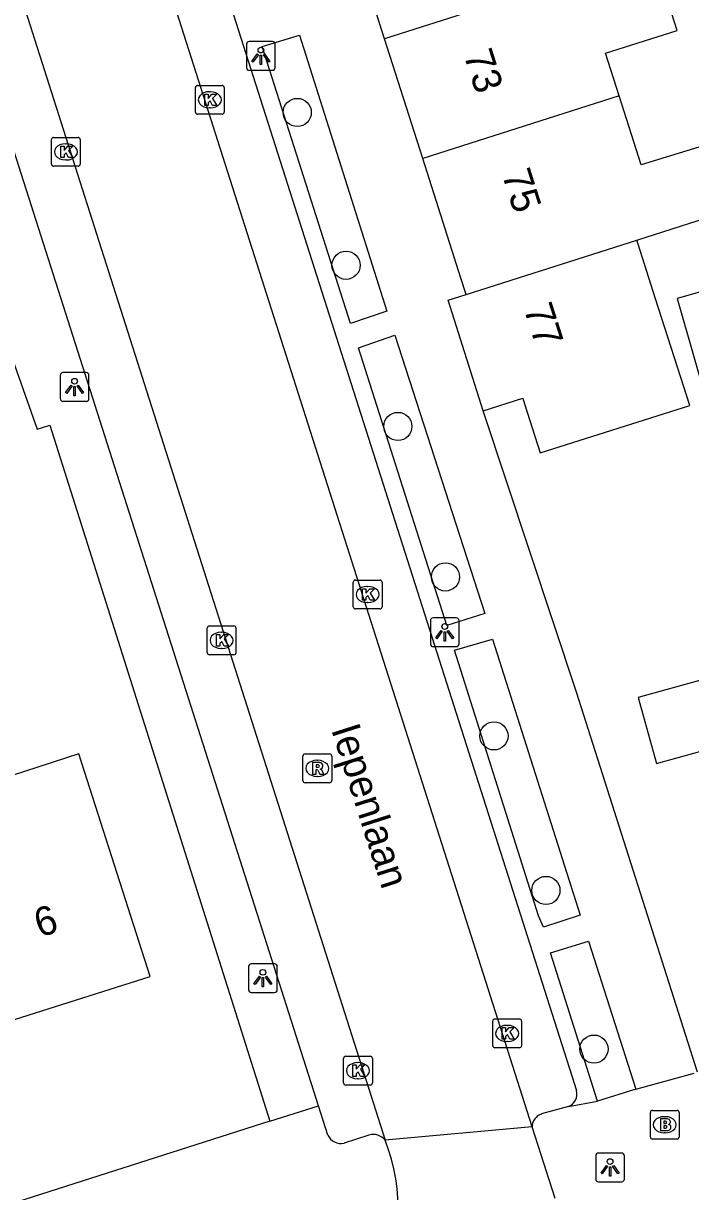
# Model space of a CAD drawing. Extents: x 159718 to 160783, y 383290 to 384030.
# Drawn here: x 160183.9 to 160207.07, y 383478.66 to 383519.22 of the extents above; entities that cross this region are included whole.
import ezdxf

# ---------------------------------------------------------------- set-up
doc = ezdxf.new("R2010")
doc.units = 0
for name, color, linetype in [('IMGEO_Boom', 7, 'Continuous'), ('IMGEO_Brandkraan', 7, 'Continuous'), ('IMGEO_Kolk', 7, 'Continuous'), ('IMGEO_Lichtpunt', 7, 'Continuous'), ('IMGEO_Openbare_ruimte_label', 7, 'Continuous'), ('IMGEO_Pand', 7, 'Continuous'), ('IMGEO_Pand_nummerreeks', 7, 'Continuous'), ('IMGEO_Rijbaan_lokaal_open', 7, 'Continuous'), ('IMGEO_Rioolput', 7, 'Continuous'), ('IMGEO_Voetpad_open', 7, 'Continuous')]:
    doc.layers.add(name, color=color, linetype=linetype)

msp = doc.modelspace()

# ---------------------------------------------------------------- linework, layer by layer
at = {"layer": 'IMGEO_Boom'}
for centre in [(160193.412, 383516.124), (160195.107, 383510.818), (160196.907, 383505.224), (160198.56, 383499.999), (160200.244, 383494.48), (160202.048, 383489.115), (160203.715, 383483.606)]:
    msp.add_circle(centre, 0.489, dxfattribs=at)
at = {"layer": 'IMGEO_Brandkraan'}
for p, q in [((160205.749, 383481.48), (160206.601, 383481.48)), ((160205.674, 383480.554), (160205.674, 383481.406)), ((160206.162, 383481.26), (160206.187, 383481.26)), ((160206.675, 383481.406), (160206.675, 383480.554)), ((160206.185, 383480.7), (160206.16, 383480.7)), ((160206.601, 383480.48), (160205.749, 383480.48))]:
    msp.add_line(p, q, dxfattribs=at)
for points in [[(160205.749, 383481.48), (160206.601, 383481.48)], [(160205.674, 383480.554), (160205.674, 383481.406)], [(160206.022, 383481.18), (160206.022, 383480.78), (160206.235, 383480.78)], [(160206.253, 383481.18), (160206.022, 383481.18)], [(160206.201, 383481.099), (160206.147, 383481.099), (160206.147, 383481.023)], [(160206.147, 383481.023), (160206.2, 383481.023)], [(160206.675, 383481.406), (160206.675, 383480.554)], [(160206.209, 383480.947), (160206.147, 383480.947), (160206.147, 383480.866)], [(160206.147, 383480.866), (160206.209, 383480.866)], [(160206.601, 383480.48), (160205.749, 383480.48)]]:
    msp.add_lwpolyline(points, dxfattribs=at)
for centre, radius, start, end in [((160205.751, 383481.404), 0.0765, 91.552, 178.448), ((160205.751, 383481.404), 0.0765, 91.552, 178.448), ((160206.599, 383481.404), 0.0765, 1.552, 88.448), ((160206.599, 383481.404), 0.0765, 1.552, 88.448), ((160206.202, 383481.061), 0.0379, 267.8285, 90.9355), ((160206.257, 383481.035), 0.145, 59.4692, 91.5367), ((160206.282, 383481.082), 0.0922, 285.5137, 58.1501), ((160206.21, 383480.906), 0.0404, 269.8759, 90.5077), ((160206.241, 383481.031), 0.251, 268.6676, 293.5347), ((160206.287, 383480.89), 0.105, 301.3115, 78.989), ((160205.751, 383480.556), 0.0765, 181.552, 268.448), ((160205.751, 383480.556), 0.0765, 181.552, 268.448), ((160206.599, 383480.556), 0.0765, 271.552, 358.448), ((160206.599, 383480.556), 0.0765, 271.552, 358.448)]:
    msp.add_arc(centre, radius, start, end, dxfattribs=at)
for centre, major_axis, ratio, start_param, end_param in [((160206.161, 383480.98), (-0.387, 0.002), 0.722429, 4.712389, 7.853982), ((160206.186, 383480.98), (-0.39, 0.002), 0.717154, 1.570796, 4.712389)]:
    msp.add_ellipse(centre, major_axis=major_axis, ratio=ratio, start_param=start_param, end_param=end_param, dxfattribs=at)
at = {"layer": 'IMGEO_Kolk'}
for p, q in [((160189.878, 383516.138), (160189.878, 383516.99)), ((160189.953, 383517.064), (160190.805, 383517.064)), ((160190.366, 383516.844), (160190.391, 383516.844)), ((160190.879, 383516.99), (160190.879, 383516.138)), ((160190.805, 383516.064), (160189.953, 383516.064)), ((160190.389, 383516.284), (160190.364, 383516.284)), ((160184.878, 383514.329), (160184.878, 383515.181)), ((160184.953, 383515.255), (160185.805, 383515.255)), ((160185.879, 383515.181), (160185.879, 383514.329)), ((160185.366, 383515.035), (160185.391, 383515.035)), ((160185.389, 383514.475), (160185.364, 383514.475)), ((160185.805, 383514.255), (160184.953, 383514.255)), ((160195.355, 383498.964), (160195.355, 383499.816)), ((160195.43, 383499.89), (160196.282, 383499.89)), ((160196.356, 383499.816), (160196.356, 383498.964)), ((160195.843, 383499.67), (160195.868, 383499.67)), ((160196.282, 383498.89), (160195.43, 383498.89)), ((160195.866, 383499.11), (160195.841, 383499.11)), ((160190.285, 383497.37), (160190.285, 383498.222)), ((160190.36, 383498.296), (160191.212, 383498.296)), ((160190.773, 383498.076), (160190.798, 383498.076)), ((160191.286, 383498.222), (160191.286, 383497.37)), ((160191.212, 383497.296), (160190.36, 383497.296)), ((160190.796, 383497.516), (160190.771, 383497.516)), ((160200.202, 383483.725), (160200.202, 383484.577)), ((160200.277, 383484.651), (160201.129, 383484.651)), ((160200.69, 383484.431), (160200.715, 383484.431)), ((160201.203, 383484.577), (160201.203, 383483.725)), ((160200.713, 383483.871), (160200.688, 383483.871)), ((160201.129, 383483.651), (160200.277, 383483.651)), ((160195.02, 383482.43), (160195.02, 383483.282)), ((160195.095, 383483.356), (160195.947, 383483.356)), ((160195.508, 383483.136), (160195.533, 383483.136)), ((160196.021, 383483.282), (160196.021, 383482.43)), ((160195.947, 383482.356), (160195.095, 383482.356)), ((160195.531, 383482.576), (160195.506, 383482.576))]:
    msp.add_line(p, q, dxfattribs=at)
for points in [[(160189.878, 383516.138), (160189.878, 383516.99)], [(160189.953, 383517.064), (160190.805, 383517.064)], [(160190.199, 383516.764), (160190.322, 383516.764), (160190.322, 383516.613), (160190.452, 383516.764), (160190.616, 383516.764), (160190.47, 383516.613), (160190.623, 383516.364), (160190.471, 383516.364), (160190.386, 383516.528), (160190.322, 383516.461), (160190.322, 383516.364), (160190.199, 383516.364), (160190.199, 383516.764)], [(160190.879, 383516.99), (160190.879, 383516.138)], [(160190.805, 383516.064), (160189.953, 383516.064)], [(160184.878, 383514.329), (160184.878, 383515.181)], [(160184.953, 383515.255), (160185.805, 383515.255)], [(160185.879, 383515.181), (160185.879, 383514.329)], [(160185.199, 383514.955), (160185.322, 383514.955), (160185.322, 383514.804), (160185.452, 383514.955), (160185.616, 383514.955), (160185.47, 383514.804), (160185.623, 383514.555), (160185.471, 383514.555), (160185.386, 383514.719), (160185.322, 383514.652), (160185.322, 383514.555), (160185.199, 383514.555), (160185.199, 383514.955)], [(160185.805, 383514.255), (160184.953, 383514.255)], [(160195.355, 383498.964), (160195.355, 383499.816)], [(160195.43, 383499.89), (160196.282, 383499.89)], [(160196.356, 383499.816), (160196.356, 383498.964)], [(160195.676, 383499.59), (160195.799, 383499.59), (160195.799, 383499.439), (160195.929, 383499.59), (160196.093, 383499.59), (160195.947, 383499.439), (160196.1, 383499.19), (160195.948, 383499.19), (160195.863, 383499.354), (160195.799, 383499.287), (160195.799, 383499.19), (160195.676, 383499.19), (160195.676, 383499.59)], [(160196.282, 383498.89), (160195.43, 383498.89)], [(160190.285, 383497.37), (160190.285, 383498.222)], [(160190.36, 383498.296), (160191.212, 383498.296)], [(160191.286, 383498.222), (160191.286, 383497.37)], [(160190.606, 383497.996), (160190.729, 383497.996), (160190.729, 383497.845), (160190.859, 383497.996), (160191.023, 383497.996), (160190.877, 383497.845), (160191.03, 383497.596), (160190.878, 383497.596), (160190.793, 383497.76), (160190.729, 383497.693), (160190.729, 383497.596), (160190.606, 383497.596), (160190.606, 383497.996)], [(160191.212, 383497.296), (160190.36, 383497.296)], [(160200.202, 383483.725), (160200.202, 383484.577)], [(160200.277, 383484.651), (160201.129, 383484.651)], [(160200.523, 383484.351), (160200.646, 383484.351), (160200.646, 383484.2), (160200.776, 383484.351), (160200.94, 383484.351), (160200.794, 383484.2), (160200.947, 383483.951), (160200.795, 383483.951), (160200.71, 383484.115), (160200.646, 383484.048), (160200.646, 383483.951), (160200.523, 383483.951), (160200.523, 383484.351)], [(160201.203, 383484.577), (160201.203, 383483.725)], [(160201.129, 383483.651), (160200.277, 383483.651)], [(160195.02, 383482.43), (160195.02, 383483.282)], [(160195.095, 383483.356), (160195.947, 383483.356)], [(160195.341, 383483.056), (160195.464, 383483.056), (160195.464, 383482.905), (160195.594, 383483.056), (160195.758, 383483.056), (160195.612, 383482.905), (160195.765, 383482.656), (160195.613, 383482.656), (160195.528, 383482.82), (160195.464, 383482.753), (160195.464, 383482.656), (160195.341, 383482.656), (160195.341, 383483.056)], [(160196.021, 383483.282), (160196.021, 383482.43)], [(160195.947, 383482.356), (160195.095, 383482.356)]]:
    msp.add_lwpolyline(points, dxfattribs=at)
for centre, start, end in [((160189.955, 383516.988), 91.552, 178.448), ((160189.955, 383516.988), 91.552, 178.448), ((160190.803, 383516.988), 1.552, 88.448), ((160190.803, 383516.988), 1.552, 88.448), ((160189.955, 383516.14), 181.552, 268.448), ((160189.955, 383516.14), 181.552, 268.448), ((160190.803, 383516.14), 271.552, 358.448), ((160190.803, 383516.14), 271.552, 358.448), ((160184.955, 383515.179), 91.552, 178.448), ((160184.955, 383515.179), 91.552, 178.448), ((160185.803, 383515.179), 1.552, 88.448), ((160185.803, 383515.179), 1.552, 88.448), ((160184.955, 383514.331), 181.552, 268.448), ((160184.955, 383514.331), 181.552, 268.448), ((160185.803, 383514.331), 271.552, 358.448), ((160185.803, 383514.331), 271.552, 358.448), ((160195.432, 383499.814), 91.552, 178.448), ((160195.432, 383499.814), 91.552, 178.448), ((160196.28, 383499.814), 1.552, 88.448), ((160196.28, 383499.814), 1.552, 88.448), ((160195.432, 383498.966), 181.552, 268.448), ((160195.432, 383498.966), 181.552, 268.448), ((160196.28, 383498.966), 271.552, 358.448), ((160196.28, 383498.966), 271.552, 358.448), ((160190.362, 383498.22), 91.552, 178.448), ((160190.362, 383498.22), 91.552, 178.448), ((160191.21, 383498.22), 1.552, 88.448), ((160191.21, 383498.22), 1.552, 88.448), ((160190.362, 383497.372), 181.552, 268.448), ((160190.362, 383497.372), 181.552, 268.448), ((160191.21, 383497.372), 271.552, 358.448), ((160191.21, 383497.372), 271.552, 358.448), ((160200.279, 383484.575), 91.552, 178.448), ((160200.279, 383484.575), 91.552, 178.448), ((160201.127, 383484.575), 1.552, 88.448), ((160201.127, 383484.575), 1.552, 88.448), ((160200.279, 383483.727), 181.552, 268.448), ((160200.279, 383483.727), 181.552, 268.448), ((160201.127, 383483.727), 271.552, 358.448), ((160201.127, 383483.727), 271.552, 358.448), ((160195.097, 383483.28), 91.552, 178.448), ((160195.097, 383483.28), 91.552, 178.448), ((160195.945, 383483.28), 1.552, 88.448), ((160195.945, 383483.28), 1.552, 88.448), ((160195.097, 383482.432), 181.552, 268.448), ((160195.097, 383482.432), 181.552, 268.448), ((160195.945, 383482.432), 271.552, 358.448), ((160195.945, 383482.432), 271.552, 358.448)]:
    msp.add_arc(centre, 0.0765, start, end, dxfattribs=at)
for centre, major_axis, ratio, start_param, end_param in [((160190.365, 383516.564), (-0.387, 0.002), 0.722429, 4.712389, 7.853982), ((160190.39, 383516.564), (-0.39, 0.002), 0.717154, 1.570796, 4.712389), ((160185.365, 383514.755), (-0.387, 0.002), 0.722429, 4.712389, 7.853982), ((160185.39, 383514.755), (-0.39, 0.002), 0.717154, 1.570796, 4.712389), ((160195.842, 383499.39), (-0.387, 0.002), 0.722429, 4.712389, 7.853982), ((160195.867, 383499.39), (-0.39, 0.002), 0.717154, 1.570796, 4.712389), ((160190.772, 383497.796), (-0.387, 0.002), 0.722429, 4.712389, 7.853982), ((160190.797, 383497.796), (-0.39, 0.002), 0.717154, 1.570796, 4.712389), ((160200.689, 383484.151), (-0.387, 0.002), 0.722429, 4.712389, 7.853982), ((160200.714, 383484.151), (-0.39, 0.002), 0.717154, 1.570796, 4.712389), ((160195.507, 383482.856), (-0.387, 0.002), 0.722429, 4.712389, 7.853982), ((160195.532, 383482.856), (-0.39, 0.002), 0.717154, 1.570796, 4.712389)]:
    msp.add_ellipse(centre, major_axis=major_axis, ratio=ratio, start_param=start_param, end_param=end_param, dxfattribs=at)
at = {"layer": 'IMGEO_Lichtpunt'}
for p, q in [((160191.651, 383518.492), (160191.651, 383517.685)), ((160191.651, 383518.492), (160191.651, 383517.685)), ((160192.553, 383518.587), (160191.745, 383518.587)), ((160192.553, 383518.587), (160191.745, 383518.587)), ((160192.647, 383517.685), (160192.647, 383518.492)), ((160192.647, 383517.685), (160192.647, 383518.492)), ((160191.745, 383517.591), (160192.553, 383517.591)), ((160191.745, 383517.591), (160192.553, 383517.591)), ((160185.183, 383506.996), (160185.183, 383506.189)), ((160185.183, 383506.996), (160185.183, 383506.189)), ((160186.085, 383507.091), (160185.277, 383507.091)), ((160186.085, 383507.091), (160185.277, 383507.091)), ((160186.179, 383506.189), (160186.179, 383506.996)), ((160186.179, 383506.189), (160186.179, 383506.996)), ((160185.277, 383506.095), (160186.085, 383506.095)), ((160185.277, 383506.095), (160186.085, 383506.095)), ((160198.035, 383498.48), (160198.035, 383497.673)), ((160198.035, 383498.48), (160198.035, 383497.673)), ((160198.937, 383498.575), (160198.129, 383498.575)), ((160198.937, 383498.575), (160198.129, 383498.575)), ((160199.031, 383497.673), (160199.031, 383498.48)), ((160199.031, 383497.673), (160199.031, 383498.48)), ((160198.129, 383497.579), (160198.937, 383497.579)), ((160198.129, 383497.579), (160198.937, 383497.579)), ((160191.723, 383486.473), (160191.723, 383485.666)), ((160191.723, 383486.473), (160191.723, 383485.666)), ((160192.625, 383486.568), (160191.817, 383486.568)), ((160192.625, 383486.568), (160191.817, 383486.568)), ((160192.719, 383485.666), (160192.719, 383486.473)), ((160192.719, 383485.666), (160192.719, 383486.473)), ((160191.817, 383485.572), (160192.625, 383485.572)), ((160191.817, 383485.572), (160192.625, 383485.572)), ((160203.778, 383479.902), (160203.778, 383479.095)), ((160203.778, 383479.902), (160203.778, 383479.095)), ((160204.68, 383479.997), (160203.872, 383479.997)), ((160204.68, 383479.997), (160203.872, 383479.997)), ((160204.774, 383479.095), (160204.774, 383479.902)), ((160204.774, 383479.095), (160204.774, 383479.902)), ((160203.872, 383479.001), (160204.68, 383479.001)), ((160203.872, 383479.001), (160204.68, 383479.001))]:
    msp.add_line(p, q, dxfattribs=at)
for points in [[(160192.025, 383518.156), (160192.064, 383518.128), (160191.876, 383517.866), (160191.838, 383517.893), (160192.025, 383518.156)], [(160192.127, 383518.108), (160192.174, 383518.108), (160192.174, 383517.786), (160192.127, 383517.786), (160192.127, 383518.108)], [(160192.237, 383518.128), (160192.275, 383518.155), (160192.462, 383517.893), (160192.423, 383517.865), (160192.237, 383518.128)], [(160185.557, 383506.66), (160185.596, 383506.632), (160185.408, 383506.37), (160185.37, 383506.397), (160185.557, 383506.66)], [(160185.659, 383506.612), (160185.706, 383506.612), (160185.706, 383506.29), (160185.659, 383506.29), (160185.659, 383506.612)], [(160185.769, 383506.632), (160185.807, 383506.659), (160185.994, 383506.397), (160185.955, 383506.369), (160185.769, 383506.632)], [(160198.409, 383498.144), (160198.448, 383498.116), (160198.26, 383497.854), (160198.222, 383497.881), (160198.409, 383498.144)], [(160198.511, 383498.096), (160198.558, 383498.096), (160198.558, 383497.774), (160198.511, 383497.774), (160198.511, 383498.096)], [(160198.621, 383498.116), (160198.659, 383498.143), (160198.846, 383497.881), (160198.807, 383497.853), (160198.621, 383498.116)], [(160192.097, 383486.137), (160192.136, 383486.109), (160191.948, 383485.847), (160191.91, 383485.874), (160192.097, 383486.137)], [(160192.199, 383486.089), (160192.246, 383486.089), (160192.246, 383485.767), (160192.199, 383485.767), (160192.199, 383486.089)], [(160192.309, 383486.109), (160192.347, 383486.136), (160192.534, 383485.874), (160192.495, 383485.846), (160192.309, 383486.109)], [(160204.152, 383479.566), (160204.191, 383479.538), (160204.003, 383479.276), (160203.965, 383479.303), (160204.152, 383479.566)], [(160204.254, 383479.518), (160204.301, 383479.518), (160204.301, 383479.196), (160204.254, 383479.196), (160204.254, 383479.518)], [(160204.364, 383479.538), (160204.402, 383479.565), (160204.589, 383479.303), (160204.55, 383479.275), (160204.364, 383479.538)]]:
    msp.add_lwpolyline(points, dxfattribs=at)
for centre in [(160192.15, 383518.29), (160185.682, 383506.794), (160198.534, 383498.278), (160192.222, 383486.271), (160204.277, 383479.7)]:
    msp.add_circle(centre, 0.0994, dxfattribs=at)
for centre, start, end in [((160191.745, 383518.492), 90, 180), ((160191.745, 383518.492), 90, 180), ((160192.553, 383518.492), 0, 90), ((160192.553, 383518.492), 0, 90), ((160191.745, 383517.685), 180, 270), ((160191.745, 383517.685), 180, 270), ((160192.553, 383517.685), 270, 0), ((160192.553, 383517.685), 270, 360), ((160185.277, 383506.996), 90, 180), ((160185.277, 383506.996), 90, 180), ((160186.085, 383506.996), 0, 90), ((160186.085, 383506.996), 0, 90), ((160185.277, 383506.189), 180, 270), ((160185.277, 383506.189), 180, 270), ((160186.085, 383506.189), 270, 0), ((160186.085, 383506.189), 270, 360), ((160198.129, 383498.48), 90, 180), ((160198.129, 383498.48), 90, 180), ((160198.937, 383498.48), 0, 90), ((160198.937, 383498.48), 0, 90), ((160198.129, 383497.673), 180, 270), ((160198.129, 383497.673), 180, 270), ((160198.937, 383497.673), 270, 0), ((160198.937, 383497.673), 270, 360), ((160191.817, 383486.473), 90, 180), ((160191.817, 383486.473), 90, 180), ((160192.625, 383486.473), 0, 90), ((160192.625, 383486.473), 0, 90), ((160191.817, 383485.666), 180, 270), ((160191.817, 383485.666), 180, 270), ((160192.625, 383485.666), 270, 0), ((160192.625, 383485.666), 270, 360), ((160203.872, 383479.902), 90, 180), ((160203.872, 383479.902), 90, 180), ((160204.68, 383479.902), 0, 90), ((160204.68, 383479.902), 0, 90), ((160203.872, 383479.095), 180, 270), ((160203.872, 383479.095), 180, 270), ((160204.68, 383479.095), 270, 0), ((160204.68, 383479.095), 270, 360)]:
    msp.add_arc(centre, 0.0946, start, end, dxfattribs=at)
at = {"layer": 'IMGEO_Pand'}
for points in [[(160196.448, 383518.683), (160195.124, 383522.836)], [(160205.752, 383521.653), (160205.503, 383521.573), (160196.448, 383518.683)], [(160204.587, 383516.705), (160204.116, 383518.179), (160206.607, 383518.975), (160205.752, 383521.653)], [(160197.773, 383514.529), (160196.448, 383518.683)], [(160204.587, 383516.705), (160204.297, 383516.612), (160197.773, 383514.529)], [(160205.207, 383511.696), (160208.524, 383512.755), (160208.345, 383513.328), (160207.805, 383515.062), (160205.353, 383514.305), (160204.587, 383516.705)], [(160199.281, 383509.803), (160199.098, 383510.376), (160197.773, 383514.529)], [(160199.281, 383509.803), (160205.207, 383511.696)], [(160199.868, 383505.763), (160201.241, 383506.203), (160201.304, 383506.003), (160201.843, 383504.304), (160207.04, 383505.953), (160205.858, 383509.657), (160205.253, 383511.552), (160205.207, 383511.696)], [(160213.102, 383511.521), (160210.537, 383510.788), (160206.604, 383509.664), (160207.828, 383505.379), (160211.76, 383506.503), (160212.184, 383505.019), (160214.818, 383505.771)], [(160199.868, 383505.763), (160198.652, 383509.603), (160199.281, 383509.803)], [(160208.265, 383496.642), (160205.253, 383495.81), (160205.885, 383493.522), (160208.897, 383494.355), (160208.265, 383496.642)], [(160182.889, 383484.412), (160188.301, 383486.132), (160185.824, 383493.861), (160181.08, 383492.316), (160180.441, 383492.113)]]:
    msp.add_lwpolyline(points, dxfattribs=at)
at = {"layer": 'IMGEO_Rijbaan_lokaal_open'}
for points in [[(160201.568, 383480.906), (160184.32, 383535.005)], [(160179.566, 383533.468), (160196.465, 383480.441)], [(160201.568, 383480.906), (160196.465, 383480.441)], [(160202.369, 383478.423), (160201.568, 383480.906)]]:
    msp.add_lwpolyline(points, dxfattribs=at)
msp.add_arc((160190.322, 383478.024), 6.601, 285.721, 21.4786, dxfattribs=at)
at = {"layer": 'IMGEO_Rioolput'}
for p, q in [((160193.61, 383492.927), (160193.61, 383493.779)), ((160193.685, 383493.853), (160194.537, 383493.853)), ((160194.098, 383493.633), (160194.123, 383493.633)), ((160194.611, 383493.779), (160194.611, 383492.927)), ((160194.537, 383492.853), (160193.685, 383492.853)), ((160194.121, 383493.073), (160194.096, 383493.073))]:
    msp.add_line(p, q, dxfattribs=at)
for points in [[(160193.61, 383492.927), (160193.61, 383493.779)], [(160193.685, 383493.853), (160194.537, 383493.853)], [(160194.611, 383493.779), (160194.611, 383492.927)], [(160194.199, 383493.551), (160193.947, 383493.553), (160193.947, 383493.153)], [(160193.947, 383493.153), (160194.071, 383493.153), (160194.071, 383493.315), (160194.082, 383493.315)], [(160194.125, 383493.472), (160194.071, 383493.472), (160194.071, 383493.391)], [(160194.071, 383493.391), (160194.123, 383493.391)], [(160194.129, 383493.286), (160194.2, 383493.153), (160194.34, 383493.153), (160194.275, 383493.279)], [(160194.537, 383492.853), (160193.685, 383492.853)]]:
    msp.add_lwpolyline(points, dxfattribs=at)
for centre, radius, start, end in [((160193.687, 383493.777), 0.0765, 91.552, 178.448), ((160193.687, 383493.777), 0.0765, 91.552, 178.448), ((160194.535, 383493.777), 0.0765, 1.552, 88.448), ((160194.535, 383493.777), 0.0765, 1.552, 88.448), ((160194.081, 383493.262), 0.0533, 26.0293, 88.6989), ((160194.107, 383493.58), 0.19, 274.7715, 282.9687), ((160194.131, 383493.376), 0.0964, 77.0061, 93.1865), ((160194.145, 383493.433), 0.0378, 276.6634, 79.6772), ((160194.198, 383493.441), 0.109, 350.3612, 89.416), ((160194.196, 383493.441), 0.112, 277.5842, 350.9817), ((160194.18, 383493.226), 0.108, 29.5134, 73.7905), ((160193.687, 383492.929), 0.0765, 181.552, 268.448), ((160193.687, 383492.929), 0.0765, 181.552, 268.448), ((160194.535, 383492.929), 0.0765, 271.552, 358.448), ((160194.535, 383492.929), 0.0765, 271.552, 358.448)]:
    msp.add_arc(centre, radius, start, end, dxfattribs=at)
for centre, major_axis, ratio, start_param, end_param in [((160194.097, 383493.353), (-0.387, 0.002), 0.722429, 4.712389, 7.853982), ((160194.122, 383493.353), (-0.39, 0.002), 0.717154, 1.570796, 4.712389)]:
    msp.add_ellipse(centre, major_axis=major_axis, ratio=ratio, start_param=start_param, end_param=end_param, dxfattribs=at)
at = {"layer": 'IMGEO_Voetpad_open'}
for points in [[(160194.15, 383481.64), (160171.032, 383554.077)], [(160181.483, 383549.94), (160203.107, 383482.164)], [(160196.525, 383509.221), (160195.266, 383508.801), (160192.195, 383518.411), (160193.49, 383518.81), (160196.525, 383509.221)], [(160196.807, 383508.387), (160199.924, 383498.734), (160198.611, 383498.318), (160195.545, 383507.953), (160196.807, 383508.387)], [(160183.402, 383507.916), (160184.377, 383505.133), (160184.817, 383505.264), (160186.486, 383500), (160192.457, 383481.099)], [(160207.309, 383482.802), (160203.111, 383495.995), (160199.868, 383505.763)], [(160200.188, 383497.835), (160203.237, 383488.254), (160201.966, 383487.837), (160201.793, 383488.238), (160198.879, 383497.455), (160200.188, 383497.835)], [(160203.836, 383481.795), (160202.206, 383486.951), (160203.528, 383487.348), (160205.175, 383482.215)], [(160205.175, 383482.215), (160207.197, 383482.766)], [(160205.175, 383482.215), (160203.836, 383481.795)], [(160192.457, 383481.099), (160194.15, 383481.64)], [(160194.475, 383480.623), (160194.15, 383481.64)], [(160202.829, 383481.608), (160201.893, 383481.353)], [(160202.829, 383481.608), (160203.836, 383481.795)], [(160192.457, 383481.099), (160168.912, 383473.579), (160150.634, 383478.026), (160150.838, 383478.892)], [(160195.897, 383480.62), (160195.039, 383480.336)]]:
    msp.add_lwpolyline(points, dxfattribs=at)
for centre, radius, start, end in [((160202.66, 383482.04), 0.464, 291.4041, 15.4658), ((160202.043, 383480.902), 0.475, 108.3863, 179.5742), ((160194.942, 383480.843), 0.517, 205.2638, 280.7963), ((160196.05, 383480.114), 0.528, 38.2153, 106.8012)]:
    msp.add_arc(centre, radius, start, end, dxfattribs=at)

# ---------------------------------------------------------------- texts
at = {"layer": 'IMGEO_Openbare_ruimte_label'}
msp.add_text('Iepenlaan', height=1, rotation=287.6923, dxfattribs=at).set_placement((160194.585, 383494.707))
at = {"layer": 'IMGEO_Pand_nummerreeks'}
for s, rotation, p in [('73', 287.7099, (160199.184, 383518.135)), ('75', 287.7099, (160200.511, 383513.983)), ('77', 287.6985, (160201.269, 383509.319)), ('6', 17.7101, (160184.471, 383487.472))]:
    msp.add_text(s, height=1, rotation=rotation, dxfattribs=at).set_placement(p)

doc.saveas('drawing.dxf')
